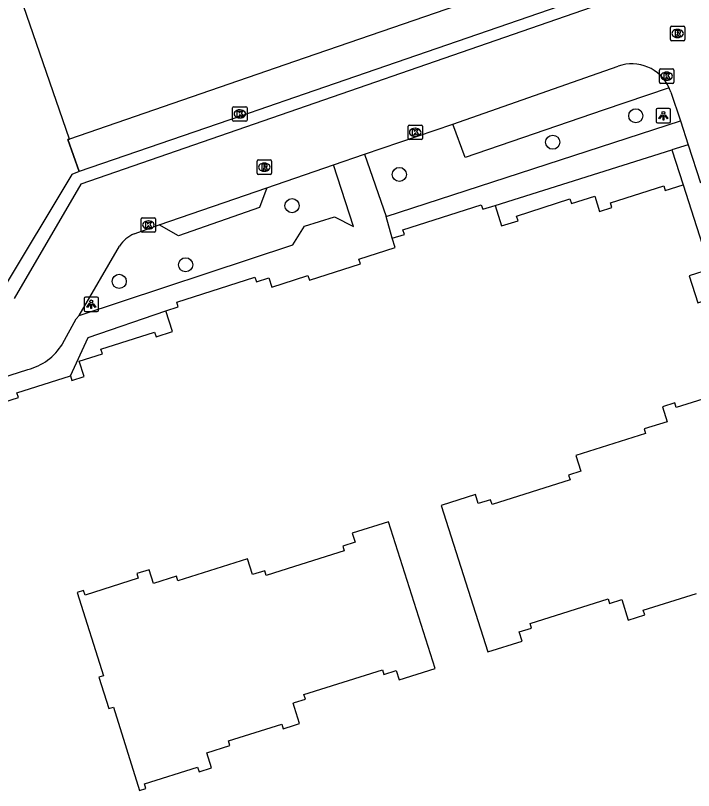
# Model space of a CAD drawing. Extents: x 159718 to 160783, y 383290 to 384030.
# Drawn here: x 159980.6 to 160027.7, y 383625.5 to 383679.3 of the extents above; entities that cross this region are included whole.
import ezdxf

# ---------------------------------------------------------------- set-up
doc = ezdxf.new("R2010")
doc.units = 0
for name, color, linetype in [('IMGEO_Boom', 7, 'Continuous'), ('IMGEO_Hek', 7, 'Continuous'), ('IMGEO_Kolk', 7, 'Continuous'), ('IMGEO_Lichtpunt', 7, 'Continuous'), ('IMGEO_Pand', 7, 'Continuous'), ('IMGEO_Parkeervlak_open', 7, 'Continuous'), ('IMGEO_Rijbaan_lokaal_open', 7, 'Continuous'), ('IMGEO_Rioolput', 7, 'Continuous'), ('IMGEO_Voetpad_open', 7, 'Continuous')]:
    doc.layers.add(name, color=color, linetype=linetype)

msp = doc.modelspace()

# ---------------------------------------------------------------- linework, layer by layer
at = {"layer": 'IMGEO_Boom'}
for centre in [(160023.707, 383672.373), (160017.932, 383670.536), (160007.276, 383668.297), (159999.818, 383666.129), (159992.425, 383662.026), (159987.811, 383660.872)]:
    msp.add_circle(centre, 0.489, dxfattribs=at)
at = {"layer": 'IMGEO_Hek'}
msp.add_lwpolyline([(159984.364, 383670.756), (159984.246, 383670.723), (159985.033, 383668.507)], dxfattribs=at)
at = {"layer": 'IMGEO_Kolk'}
for p, q in [((160025.351, 383674.698), (160025.351, 383675.55)), ((160025.426, 383675.624), (160026.278, 383675.624)), ((160025.839, 383675.404), (160025.864, 383675.404)), ((160026.352, 383675.55), (160026.352, 383674.698)), ((160025.862, 383674.844), (160025.837, 383674.844)), ((160026.278, 383674.624), (160025.426, 383674.624)), ((159995.691, 383672.079), (159995.691, 383672.931)), ((159995.766, 383673.005), (159996.618, 383673.005)), ((159996.179, 383672.785), (159996.204, 383672.785)), ((159996.692, 383672.931), (159996.692, 383672.079)), ((159996.202, 383672.225), (159996.177, 383672.225)), ((159996.618, 383672.005), (159995.766, 383672.005)), ((160007.879, 383670.796), (160007.879, 383671.648)), ((160007.954, 383671.722), (160008.806, 383671.722)), ((160008.88, 383671.648), (160008.88, 383670.796)), ((160008.367, 383671.502), (160008.392, 383671.502)), ((160008.806, 383670.722), (160007.954, 383670.722)), ((160008.39, 383670.942), (160008.365, 383670.942)), ((159989.337, 383664.365), (159989.337, 383665.217)), ((159989.412, 383665.291), (159990.264, 383665.291)), ((159990.338, 383665.217), (159990.338, 383664.365)), ((159989.825, 383665.071), (159989.85, 383665.071)), ((159990.264, 383664.291), (159989.412, 383664.291)), ((159989.848, 383664.511), (159989.823, 383664.511))]:
    msp.add_line(p, q, dxfattribs=at)
for points in [[(160025.351, 383674.698), (160025.351, 383675.55)], [(160025.426, 383675.624), (160026.278, 383675.624)], [(160026.352, 383675.55), (160026.352, 383674.698)], [(160025.672, 383675.324), (160025.795, 383675.324), (160025.795, 383675.173), (160025.925, 383675.324), (160026.089, 383675.324), (160025.943, 383675.173), (160026.096, 383674.924), (160025.944, 383674.924), (160025.859, 383675.088), (160025.795, 383675.021), (160025.795, 383674.924), (160025.672, 383674.924), (160025.672, 383675.324)], [(160026.278, 383674.624), (160025.426, 383674.624)], [(159995.691, 383672.079), (159995.691, 383672.931)], [(159995.766, 383673.005), (159996.618, 383673.005)], [(159996.012, 383672.705), (159996.135, 383672.705), (159996.135, 383672.554), (159996.265, 383672.705), (159996.429, 383672.705), (159996.283, 383672.554), (159996.436, 383672.305), (159996.284, 383672.305), (159996.199, 383672.469), (159996.135, 383672.402), (159996.135, 383672.305), (159996.012, 383672.305), (159996.012, 383672.705)], [(159996.692, 383672.931), (159996.692, 383672.079)], [(159996.618, 383672.005), (159995.766, 383672.005)], [(160007.879, 383670.796), (160007.879, 383671.648)], [(160007.954, 383671.722), (160008.806, 383671.722)], [(160008.88, 383671.648), (160008.88, 383670.796)], [(160008.2, 383671.422), (160008.323, 383671.422), (160008.323, 383671.271), (160008.453, 383671.422), (160008.617, 383671.422), (160008.471, 383671.271), (160008.624, 383671.022), (160008.472, 383671.022), (160008.387, 383671.186), (160008.323, 383671.119), (160008.323, 383671.022), (160008.2, 383671.022), (160008.2, 383671.422)], [(160008.806, 383670.722), (160007.954, 383670.722)], [(159989.337, 383664.365), (159989.337, 383665.217)], [(159989.412, 383665.291), (159990.264, 383665.291)], [(159990.338, 383665.217), (159990.338, 383664.365)], [(159989.658, 383664.991), (159989.781, 383664.991), (159989.781, 383664.84), (159989.911, 383664.991), (159990.075, 383664.991), (159989.929, 383664.84), (159990.082, 383664.591), (159989.93, 383664.591), (159989.845, 383664.755), (159989.781, 383664.688), (159989.781, 383664.591), (159989.658, 383664.591), (159989.658, 383664.991)], [(159990.264, 383664.291), (159989.412, 383664.291)]]:
    msp.add_lwpolyline(points, dxfattribs=at)
for centre, start, end in [((160025.428, 383675.548), 91.552, 178.448), ((160025.428, 383675.548), 91.552, 178.448), ((160026.276, 383675.548), 1.552, 88.448), ((160026.276, 383675.548), 1.552, 88.448), ((160025.428, 383674.7), 181.552, 268.448), ((160025.428, 383674.7), 181.552, 268.448), ((160026.276, 383674.7), 271.552, 358.448), ((160026.276, 383674.7), 271.552, 358.448), ((159995.768, 383672.929), 91.552, 178.448), ((159995.768, 383672.929), 91.552, 178.448), ((159996.616, 383672.929), 1.552, 88.448), ((159996.616, 383672.929), 1.552, 88.448), ((159995.768, 383672.081), 181.552, 268.448), ((159995.768, 383672.081), 181.552, 268.448), ((159996.616, 383672.081), 271.552, 358.448), ((159996.616, 383672.081), 271.552, 358.448), ((160007.956, 383671.646), 91.552, 178.448), ((160007.956, 383671.646), 91.552, 178.448), ((160008.804, 383671.646), 1.552, 88.448), ((160008.804, 383671.646), 1.552, 88.448), ((160007.956, 383670.798), 181.552, 268.448), ((160007.956, 383670.798), 181.552, 268.448), ((160008.804, 383670.798), 271.552, 358.448), ((160008.804, 383670.798), 271.552, 358.448), ((159989.414, 383665.215), 91.552, 178.448), ((159989.414, 383665.215), 91.552, 178.448), ((159990.262, 383665.215), 1.552, 88.448), ((159990.262, 383665.215), 1.552, 88.448), ((159989.414, 383664.367), 181.552, 268.448), ((159989.414, 383664.367), 181.552, 268.448), ((159990.262, 383664.367), 271.552, 358.448), ((159990.262, 383664.367), 271.552, 358.448)]:
    msp.add_arc(centre, 0.0765, start, end, dxfattribs=at)
for centre, major_axis, ratio, start_param, end_param in [((160025.838, 383675.124), (-0.387, 0.002), 0.722429, 4.712389, 7.853982), ((160025.863, 383675.124), (-0.39, 0.002), 0.717154, 1.570796, 4.712389), ((159996.178, 383672.505), (-0.387, 0.002), 0.722429, 4.712389, 7.853982), ((159996.203, 383672.505), (-0.39, 0.002), 0.717154, 1.570796, 4.712389), ((160008.366, 383671.222), (-0.387, 0.002), 0.722429, 4.712389, 7.853982), ((160008.391, 383671.222), (-0.39, 0.002), 0.717154, 1.570796, 4.712389), ((159989.824, 383664.791), (-0.387, 0.002), 0.722429, 4.712389, 7.853982), ((159989.849, 383664.791), (-0.39, 0.002), 0.717154, 1.570796, 4.712389)]:
    msp.add_ellipse(centre, major_axis=major_axis, ratio=ratio, start_param=start_param, end_param=end_param, dxfattribs=at)
at = {"layer": 'IMGEO_Lichtpunt'}
for p, q in [((160025.127, 383672.783), (160025.127, 383671.976)), ((160025.127, 383672.783), (160025.127, 383671.976)), ((160026.029, 383672.878), (160025.221, 383672.878)), ((160026.029, 383672.878), (160025.221, 383672.878)), ((160026.123, 383671.976), (160026.123, 383672.783)), ((160026.123, 383671.976), (160026.123, 383672.783)), ((160025.221, 383671.882), (160026.029, 383671.882)), ((160025.221, 383671.882), (160026.029, 383671.882)), ((159986.273, 383659.777), (159985.465, 383659.777)), ((159986.273, 383659.777), (159985.465, 383659.777)), ((159985.371, 383659.682), (159985.371, 383658.875)), ((159985.371, 383659.682), (159985.371, 383658.875)), ((159986.367, 383658.875), (159986.367, 383659.682)), ((159986.367, 383658.875), (159986.367, 383659.682)), ((159985.465, 383658.781), (159986.273, 383658.781)), ((159985.465, 383658.781), (159986.273, 383658.781))]:
    msp.add_line(p, q, dxfattribs=at)
for points in [[(160025.501, 383672.447), (160025.54, 383672.419), (160025.352, 383672.157), (160025.314, 383672.184), (160025.501, 383672.447)], [(160025.603, 383672.399), (160025.65, 383672.399), (160025.65, 383672.077), (160025.603, 383672.077), (160025.603, 383672.399)], [(160025.713, 383672.419), (160025.751, 383672.446), (160025.938, 383672.184), (160025.899, 383672.156), (160025.713, 383672.419)], [(159985.745, 383659.346), (159985.784, 383659.318), (159985.596, 383659.056), (159985.558, 383659.083), (159985.745, 383659.346)], [(159985.847, 383659.298), (159985.894, 383659.298), (159985.894, 383658.976), (159985.847, 383658.976), (159985.847, 383659.298)], [(159985.957, 383659.318), (159985.995, 383659.345), (159986.182, 383659.083), (159986.143, 383659.055), (159985.957, 383659.318)]]:
    msp.add_lwpolyline(points, dxfattribs=at)
for centre in [(160025.626, 383672.581), (159985.87, 383659.48)]:
    msp.add_circle(centre, 0.0994, dxfattribs=at)
for centre, start, end in [((160025.221, 383672.783), 90, 180), ((160025.221, 383672.783), 90, 180), ((160026.029, 383672.783), 0, 90), ((160026.029, 383672.783), 0, 90), ((160025.221, 383671.976), 180, 270), ((160025.221, 383671.976), 180, 270), ((160026.029, 383671.976), 270, 0), ((160026.029, 383671.976), 270, 360), ((159985.465, 383659.682), 90, 180), ((159985.465, 383659.682), 90, 180), ((159986.273, 383659.682), 0, 90), ((159986.273, 383659.682), 0, 90), ((159985.465, 383658.875), 180, 270), ((159985.465, 383658.875), 180, 270), ((159986.273, 383658.875), 270, 0), ((159986.273, 383658.875), 270, 360)]:
    msp.add_arc(centre, 0.0946, start, end, dxfattribs=at)
at = {"layer": 'IMGEO_Pand'}
for points in [[(160028.637, 383686.005), (160000, 383676.141), (159984.364, 383670.756)], [(159984.364, 383670.756), (159980.702, 383681.387)], [(160013.926, 383666.148), (160014.381, 383664.722), (160015.523, 383665.086), (160015.42, 383665.41), (160019.128, 383666.593), (160019.232, 383666.271), (160020.849, 383666.788), (160021.187, 383665.732), (160022.043, 383666.005), (160021.94, 383666.329), (160025.648, 383667.512), (160025.752, 383667.19), (160026.989, 383667.585)], [(160026.989, 383667.585), (160028.867, 383661.724), (160027.422, 383661.259), (160028.026, 383659.38), (160029.47, 383659.844), (160031.342, 383653.983)], [(160006.783, 383663.865), (160007.629, 383664.136), (160007.525, 383664.459), (160012.966, 383666.197), (160013.07, 383665.875), (160013.926, 383666.148)], [(159991.054, 383658.824), (159991.911, 383659.098), (159991.807, 383659.421), (159997.244, 383661.164), (159997.348, 383660.84), (159998.205, 383661.114), (159998.408, 383660.476), (160000, 383660.986), (160000.922, 383661.282), (160001.026, 383660.958), (160004.568, 383662.094), (160004.464, 383662.417), (160006.988, 383663.227), (160006.783, 383663.865)], [(159984.414, 383654.315), (159984.517, 383653.991), (159985.364, 383654.261), (159985.025, 383655.319), (159986.644, 383655.837), (159986.54, 383656.16), (159990.266, 383657.353), (159990.368, 383657.029), (159991.512, 383657.395), (159991.054, 383658.824)], [(159961.49, 383646.626), (159962.346, 383646.901), (159962.241, 383647.224), (159967.605, 383648.949), (159967.709, 383648.619), (159968.935, 383649.008), (159968.831, 383649.337), (159972.516, 383650.507), (159972.619, 383650.183), (159973.829, 383650.57), (159973.725, 383650.893), (159979.09, 383652.611), (159979.192, 383652.287), (159980.803, 383652.801), (159980.699, 383653.124), (159984.414, 383654.315)], [(160030.22, 383653.275), (160026.517, 383652.111), (160026.416, 383652.434), (160025.562, 383652.165), (160025.891, 383651.121), (160024.288, 383650.617), (160024.389, 383650.294), (160019.548, 383648.771), (160019.892, 383647.679), (160019.037, 383647.411), (160019.14, 383647.089), (160013.718, 383645.383), (160013.618, 383645.706), (160012.764, 383645.437), (160012.566, 383646.064), (160010.179, 383645.313), (160013.429, 383635.133), (160015.811, 383635.883), (160015.611, 383636.52), (160016.466, 383636.79), (160016.366, 383637.114), (160021.778, 383638.818), (160021.879, 383638.495), (160022.735, 383638.765), (160023.184, 383637.342), (160024.324, 383637.701), (160024.222, 383638.023), (160027.926, 383639.189)], [(160006.521, 383644.163), (160004.005, 383643.371), (160004.203, 383642.745), (160003.348, 383642.477), (160003.451, 383642.155), (160000, 383641.069), (159998.03, 383640.449), (159997.929, 383640.772), (159997.075, 383640.504), (159996.731, 383641.596), (159991.89, 383640.072), (159991.788, 383640.395), (159990.185, 383639.891), (159989.886, 383640.84), (159989.032, 383640.571), (159989.135, 383640.25), (159985.432, 383639.084), (159985.33, 383639.408), (159984.894, 383639.271), (159986.721, 383633.47), (159986.398, 383633.369), (159987.083, 383631.194), (159987.406, 383631.297), (159989.23, 383625.506), (159989.657, 383625.641), (159989.557, 383625.964), (159993.26, 383627.13), (159993.362, 383626.808), (159994.217, 383627.077), (159993.889, 383628.123), (159995.504, 383628.631), (159995.402, 383628.954), (159999.106, 383630.12), (159999.208, 383629.798), (160000, 383630.048), (160000.347, 383630.157), (160000, 383631.262), (159999.9, 383631.581), (160000, 383631.613), (160000.745, 383631.848), (160000.644, 383632.171), (160006.094, 383633.887), (160006.196, 383633.565), (160007.051, 383633.834), (160007.255, 383633.19), (160009.772, 383633.981), (160006.521, 383644.163)]]:
    msp.add_lwpolyline(points, dxfattribs=at)
at = {"layer": 'IMGEO_Parkeervlak_open'}
for points in [[(160026.017, 383674.324), (160021.438, 383672.753), (160011.858, 383669.469), (160011, 383671.799)], [(159998.068, 383667.367), (159997.567, 383666), (159991.931, 383664.025), (159990.59, 383664.795)]]:
    msp.add_lwpolyline(points, dxfattribs=at)
at = {"layer": 'IMGEO_Rijbaan_lokaal_open'}
for points in [[(160027.842, 383682.419), (159985.149, 383667.63), (159980.501, 383659.678)], [(160011, 383671.799), (160020.631, 383675.163), (160022.478, 383675.812)], [(160026.139, 383674.009), (160026.815, 383672.011)], [(160004.864, 383669.707), (160011, 383671.799)], [(160026.815, 383672.011), (160027.345, 383670.36)], [(159985.033, 383668.507), (159984.246, 383670.723), (159984.364, 383670.756)], [(160027.345, 383670.36), (160028.196, 383667.71)], [(160002.699, 383668.969), (160004.864, 383669.707)], [(159998.068, 383667.367), (160002.699, 383668.969)], [(159985.033, 383668.507), (159984.513, 383668.305), (159979.602, 383660.119), (159979.124, 383659.971)], [(159990.59, 383664.795), (159998.068, 383667.367)], [(159988.837, 383664.179), (159990.59, 383664.795)], [(159985.017, 383658.511), (159987.831, 383663.324)], [(159983.858, 383656.521), (159984.819, 383658.279), (159985.017, 383658.511)], [(159961.017, 383648.204), (159981.449, 383654.748)]]:
    msp.add_lwpolyline(points, dxfattribs=at)
for centre, radius, start, end in [((160023.44, 383673.149), 2.832, 24.5232, 109.8674), ((160023.525, 383673.178), 2.743, 17.6417, 24.7012), ((159989.805, 383662.021), 2.365, 114.1552, 146.5673), ((159980.541, 383658.504), 3.865, 283.5855, 329.1199)]:
    msp.add_arc(centre, radius, start, end, dxfattribs=at)
at = {"layer": 'IMGEO_Rioolput'}
for p, q in [((160026.186, 383678.589), (160027.038, 383678.589)), ((160026.111, 383677.663), (160026.111, 383678.515)), ((160026.599, 383678.369), (160026.624, 383678.369)), ((160027.112, 383678.515), (160027.112, 383677.663)), ((160027.038, 383677.589), (160026.186, 383677.589)), ((160026.622, 383677.809), (160026.597, 383677.809)), ((159997.391, 383668.376), (159997.391, 383669.228)), ((159997.466, 383669.302), (159998.318, 383669.302)), ((159997.879, 383669.082), (159997.904, 383669.082)), ((159998.392, 383669.228), (159998.392, 383668.376)), ((159997.902, 383668.522), (159997.877, 383668.522)), ((159998.318, 383668.302), (159997.466, 383668.302))]:
    msp.add_line(p, q, dxfattribs=at)
for points in [[(160026.186, 383678.589), (160027.038, 383678.589)], [(160026.111, 383677.663), (160026.111, 383678.515)], [(160026.7, 383678.287), (160026.448, 383678.289), (160026.448, 383677.889)], [(160026.448, 383677.889), (160026.572, 383677.889), (160026.572, 383678.051), (160026.583, 383678.051)], [(160026.626, 383678.208), (160026.572, 383678.208), (160026.572, 383678.127)], [(160026.572, 383678.127), (160026.624, 383678.127)], [(160026.63, 383678.022), (160026.701, 383677.889), (160026.841, 383677.889), (160026.776, 383678.015)], [(160027.112, 383678.515), (160027.112, 383677.663)], [(160027.038, 383677.589), (160026.186, 383677.589)], [(159997.391, 383668.376), (159997.391, 383669.228)], [(159997.466, 383669.302), (159998.318, 383669.302)], [(159997.98, 383669), (159997.728, 383669.002), (159997.728, 383668.602)], [(159997.906, 383668.921), (159997.852, 383668.921), (159997.852, 383668.84)], [(159998.392, 383669.228), (159998.392, 383668.376)], [(159997.728, 383668.602), (159997.852, 383668.602), (159997.852, 383668.764), (159997.863, 383668.764)], [(159997.852, 383668.84), (159997.904, 383668.84)], [(159997.91, 383668.735), (159997.981, 383668.602), (159998.121, 383668.602), (159998.056, 383668.728)], [(159998.318, 383668.302), (159997.466, 383668.302)]]:
    msp.add_lwpolyline(points, dxfattribs=at)
for centre, radius, start, end in [((160026.188, 383678.513), 0.0765, 91.552, 178.448), ((160026.188, 383678.513), 0.0765, 91.552, 178.448), ((160027.036, 383678.513), 0.0765, 1.552, 88.448), ((160027.036, 383678.513), 0.0765, 1.552, 88.448), ((160026.582, 383677.998), 0.0533, 26.0293, 88.6989), ((160026.608, 383678.316), 0.19, 274.7715, 282.9687), ((160026.632, 383678.112), 0.0964, 77.0061, 93.1865), ((160026.646, 383678.169), 0.0378, 276.6634, 79.6772), ((160026.699, 383678.177), 0.109, 350.3612, 89.416), ((160026.697, 383678.177), 0.112, 277.5842, 350.9817), ((160026.681, 383677.962), 0.108, 29.5134, 73.7905), ((160026.188, 383677.665), 0.0765, 181.552, 268.448), ((160026.188, 383677.665), 0.0765, 181.552, 268.448), ((160027.036, 383677.665), 0.0765, 271.552, 358.448), ((160027.036, 383677.665), 0.0765, 271.552, 358.448), ((159997.468, 383669.226), 0.0765, 91.552, 178.448), ((159997.468, 383669.226), 0.0765, 91.552, 178.448), ((159997.912, 383668.825), 0.0964, 77.0061, 93.1865), ((159997.926, 383668.882), 0.0378, 276.6634, 79.6772), ((159997.979, 383668.89), 0.109, 350.3612, 89.416), ((159997.977, 383668.89), 0.112, 277.5842, 350.9817), ((159998.316, 383669.226), 0.0765, 1.552, 88.448), ((159998.316, 383669.226), 0.0765, 1.552, 88.448), ((159997.468, 383668.378), 0.0765, 181.552, 268.448), ((159997.468, 383668.378), 0.0765, 181.552, 268.448), ((159997.862, 383668.711), 0.0533, 26.0293, 88.6989), ((159997.888, 383669.029), 0.19, 274.7715, 282.9687), ((159997.961, 383668.675), 0.108, 29.5134, 73.7905), ((159998.316, 383668.378), 0.0765, 271.552, 358.448), ((159998.316, 383668.378), 0.0765, 271.552, 358.448)]:
    msp.add_arc(centre, radius, start, end, dxfattribs=at)
for centre, major_axis, ratio, start_param, end_param in [((160026.598, 383678.089), (-0.387, 0.002), 0.722429, 4.712389, 7.853982), ((160026.623, 383678.089), (-0.39, 0.002), 0.717154, 1.570796, 4.712389), ((159997.878, 383668.802), (-0.387, 0.002), 0.722429, 4.712389, 7.853982), ((159997.903, 383668.802), (-0.39, 0.002), 0.717154, 1.570796, 4.712389)]:
    msp.add_ellipse(centre, major_axis=major_axis, ratio=ratio, start_param=start_param, end_param=end_param, dxfattribs=at)
at = {"layer": 'IMGEO_Voetpad_open'}
for points in [[(160027.592, 383683.141), (160019.768, 383680.464), (160000, 383673.646), (159996.245, 383672.351), (159985.033, 383668.507)], [(160006.351, 383665.382), (160026.815, 383672.011)], [(160013.926, 383666.148), (160026.216, 383669.998)], [(160027.345, 383670.36), (160026.216, 383669.998)], [(160026.216, 383669.998), (160026.989, 383667.585)], [(160004.864, 383669.707), (160006.351, 383665.382)], [(159985.017, 383658.511), (159999.883, 383663.4), (160000.681, 383664.711), (160002.763, 383665.355), (160004.091, 383664.687), (160002.699, 383668.969)], [(160006.783, 383663.865), (160006.351, 383665.382)], [(159984.414, 383654.315), (159985.648, 383656.964), (159991.054, 383658.824)]]:
    msp.add_lwpolyline(points, dxfattribs=at)

doc.saveas('drawing.dxf')
